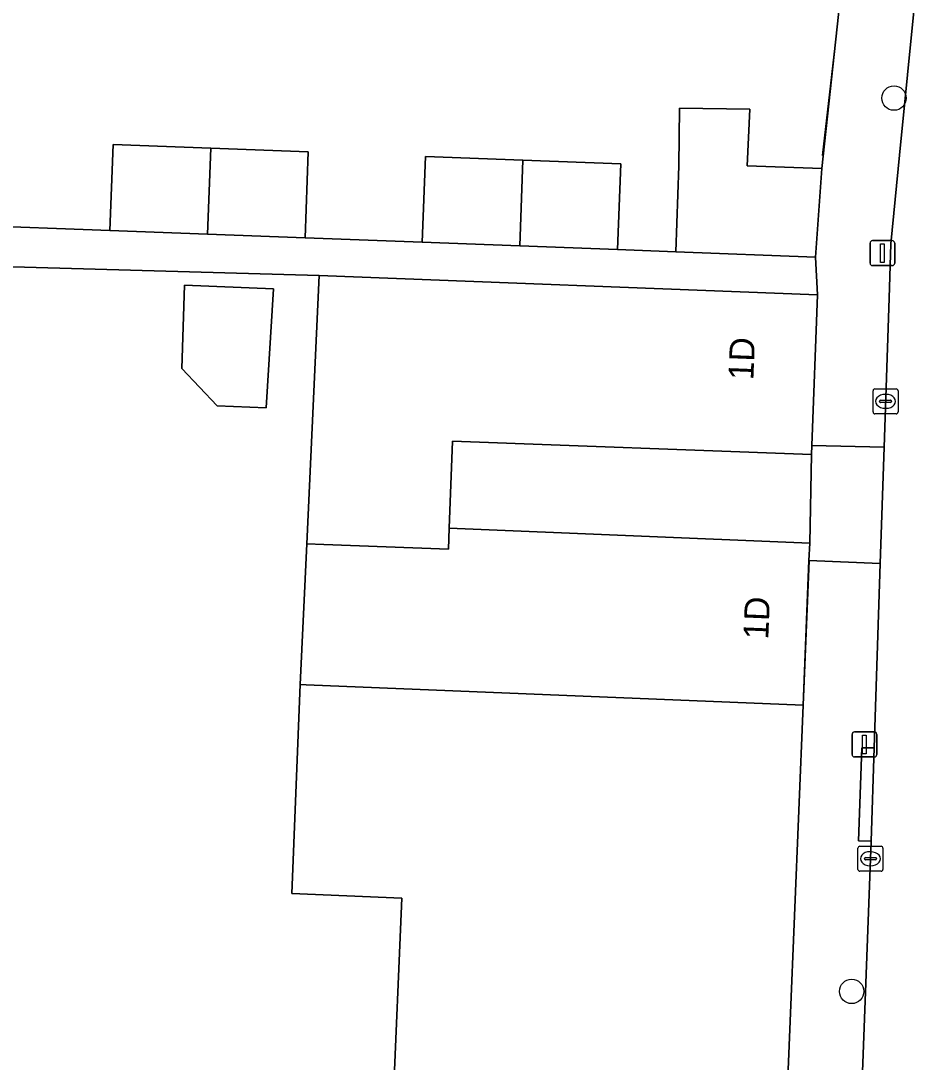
# Model space of a CAD drawing. Extents: x 161354 to 162026, y 386504 to 387460.
# Drawn here: x 161799.02 to 161835.18, y 387219.39 to 387261.11 of the extents above; entities that cross this region are included whole.
import ezdxf

# ---------------------------------------------------------------- set-up
doc = ezdxf.new("R2010")
doc.units = 0
for name, color, linetype in [('IMGEO_Boom', 7, 'Continuous'), ('IMGEO_Erf', 7, 'Continuous'), ('IMGEO_Kolk', 7, 'Continuous'), ('IMGEO_Lichtmast', 7, 'Continuous'), ('IMGEO_Muur', 7, 'Continuous'), ('IMGEO_Pand', 7, 'Continuous'), ('IMGEO_Pand_nummerreeks', 7, 'Continuous'), ('IMGEO_Rijbaan_lokaal_open', 7, 'Continuous'), ('IMGEO_Voetpad_open', 7, 'Continuous')]:
    doc.layers.add(name, color=color, linetype=linetype)

msp = doc.modelspace()

# ---------------------------------------------------------------- linework, layer by layer
at = {"layer": 'IMGEO_Boom'}
for centre in [(161834.014, 387258.012), (161832.317, 387222.221)]:
    msp.add_circle(centre, 0.489, dxfattribs=at)
at = {"layer": 'IMGEO_Erf'}
for points in [[(161793.773, 387275.753), (161793.048, 387256.512), (161797.005, 387256.363), (161796.875, 387252.925), (161802.593, 387252.71), (161802.723, 387256.147), (161806.63, 387256), (161810.54, 387255.853), (161810.41, 387252.416), (161815.107, 387252.239), (161815.236, 387255.676), (161819.143, 387255.529), (161823.063, 387255.382), (161822.934, 387251.944), (161825.266, 387251.856), (161825.395, 387255.294), (161825.415, 387257.613), (161828.231, 387257.572), (161828.131, 387255.302), (161831.124, 387255.189), (161831.841, 387261.851)], [(161810.482, 387240.158), (161810.979, 387250.909), (161798.225, 387251.265)], [(161791.95, 387209.898), (161793.612, 387205.28), (161795.106, 387199.981), (161796.181, 387194.567), (161797.705, 387183.905), (161811.718, 387183.385), (161813.932, 387183.302), (161818.521, 387183.132), (161818.766, 387189.085), (161818.898, 387192.286), (161819.162, 387200.651), (161817.057, 387200.675), (161817.496, 387211.348), (161818.829, 387211.293), (161819.062, 387216.953), (161818.41, 387216.98), (161818.422, 387217.267), (161813.935, 387217.484), (161814.284, 387225.957), (161809.876, 387226.138), (161810.221, 387234.52), (161810.482, 387240.158)]]:
    msp.add_lwpolyline(points, dxfattribs=at)
for points in [[(161805.47, 387247.18), (161805.585, 387250.512), (161809.151, 387250.367), (161808.853, 387245.604), (161806.889, 387245.684)], [(161830.702, 387243.735), (161816.325, 387244.271), (161816.19, 387240.775), (161830.634, 387240.181)]]:
    msp.add_lwpolyline(points, close=True, dxfattribs=at)
at = {"layer": 'IMGEO_Kolk'}
for p, q in [((161833.174, 387245.437), (161833.174, 387246.289)), ((161833.249, 387246.363), (161834.101, 387246.363)), ((161833.662, 387246.143), (161833.687, 387246.143)), ((161834.175, 387246.289), (161834.175, 387245.437)), ((161833.433, 387245.857), (161833.433, 387245.869)), ((161833.871, 387245.82), (161833.473, 387245.82)), ((161833.476, 387245.906), (161833.874, 387245.906)), ((161833.917, 387245.869), (161833.917, 387245.857)), ((161834.101, 387245.363), (161833.249, 387245.363)), ((161833.685, 387245.583), (161833.66, 387245.583)), ((161832.568, 387227.111), (161832.568, 387227.963)), ((161832.643, 387228.037), (161833.495, 387228.037)), ((161833.056, 387227.817), (161833.081, 387227.817)), ((161833.569, 387227.963), (161833.569, 387227.111)), ((161832.827, 387227.531), (161832.827, 387227.543)), ((161833.265, 387227.494), (161832.867, 387227.494)), ((161832.87, 387227.58), (161833.268, 387227.58)), ((161833.311, 387227.543), (161833.311, 387227.531)), ((161833.495, 387227.037), (161832.643, 387227.037)), ((161833.079, 387227.257), (161833.054, 387227.257))]:
    msp.add_line(p, q, dxfattribs=at)
for points in [[(161833.174, 387245.437), (161833.174, 387246.289)], [(161833.249, 387246.363), (161834.101, 387246.363)], [(161834.175, 387246.289), (161834.175, 387245.437)], [(161834.101, 387245.363), (161833.249, 387245.363)], [(161832.568, 387227.111), (161832.568, 387227.963)], [(161832.643, 387228.037), (161833.495, 387228.037)], [(161833.569, 387227.963), (161833.569, 387227.111)], [(161833.495, 387227.037), (161832.643, 387227.037)]]:
    msp.add_lwpolyline(points, dxfattribs=at)
for centre, radius, start, end in [((161833.251, 387246.287), 0.0765, 91.552, 178.448), ((161833.251, 387246.287), 0.0765, 91.552, 178.448), ((161834.099, 387246.287), 0.0765, 1.552, 88.448), ((161834.099, 387246.287), 0.0765, 1.552, 88.448), ((161833.473, 387245.866), 0.0403, 85.8775, 175.7526), ((161833.47, 387245.856), 0.0366, 178.938, 274.7102), ((161833.874, 387245.863), 0.043, 264.8664, 352.4533), ((161833.878, 387245.868), 0.0386, 1.7309, 96.639), ((161833.251, 387245.439), 0.0765, 181.552, 268.448), ((161833.251, 387245.439), 0.0765, 181.552, 268.448), ((161834.099, 387245.439), 0.0765, 271.552, 358.448), ((161834.099, 387245.439), 0.0765, 271.552, 358.448), ((161832.645, 387227.961), 0.0765, 91.552, 178.448), ((161832.645, 387227.961), 0.0765, 91.552, 178.448), ((161833.493, 387227.961), 0.0765, 1.552, 88.448), ((161833.493, 387227.961), 0.0765, 1.552, 88.448), ((161832.867, 387227.54), 0.0403, 85.8775, 175.7526), ((161832.864, 387227.53), 0.0366, 178.938, 274.7102), ((161833.268, 387227.537), 0.043, 264.8664, 352.4533), ((161833.272, 387227.542), 0.0386, 1.7309, 96.639), ((161832.645, 387227.113), 0.0765, 181.552, 268.448), ((161832.645, 387227.113), 0.0765, 181.552, 268.448), ((161833.493, 387227.113), 0.0765, 271.552, 358.448), ((161833.493, 387227.113), 0.0765, 271.552, 358.448)]:
    msp.add_arc(centre, radius, start, end, dxfattribs=at)
for centre, major_axis, ratio, start_param, end_param in [((161833.661, 387245.863), (-0.387, 0.002), 0.722429, 4.712389, 7.853982), ((161833.686, 387245.863), (-0.39, 0.002), 0.717154, 1.570796, 4.712389), ((161833.055, 387227.537), (-0.387, 0.002), 0.722429, 4.712389, 7.853982), ((161833.08, 387227.537), (-0.39, 0.002), 0.717154, 1.570796, 4.712389)]:
    msp.add_ellipse(centre, major_axis=major_axis, ratio=ratio, start_param=start_param, end_param=end_param, dxfattribs=at)
at = {"layer": 'IMGEO_Lichtmast'}
for p, q in [((161833.052, 387251.402), (161833.052, 387252.202)), ((161833.052, 387252.202), (161833.052, 387251.402)), ((161833.152, 387252.302), (161833.942, 387252.302)), ((161833.942, 387252.302), (161833.152, 387252.302)), ((161834.042, 387252.202), (161834.042, 387251.402)), ((161834.042, 387251.402), (161834.042, 387252.202)), ((161833.942, 387251.302), (161833.152, 387251.302)), ((161833.152, 387251.302), (161833.942, 387251.302)), ((161832.332, 387231.718), (161832.332, 387232.518)), ((161832.332, 387232.518), (161832.332, 387231.718)), ((161832.432, 387232.618), (161833.222, 387232.618)), ((161833.222, 387232.618), (161832.432, 387232.618)), ((161833.322, 387232.518), (161833.322, 387231.718)), ((161833.322, 387231.718), (161833.322, 387232.518)), ((161833.222, 387231.618), (161832.432, 387231.618)), ((161832.432, 387231.618), (161833.222, 387231.618))]:
    msp.add_line(p, q, dxfattribs=at)
for points in [[(161833.472, 387252.177), (161833.622, 387252.177), (161833.622, 387251.427), (161833.472, 387251.427), (161833.472, 387252.177)], [(161832.752, 387232.493), (161832.902, 387232.493), (161832.902, 387231.743), (161832.752, 387231.743), (161832.752, 387232.493)]]:
    msp.add_lwpolyline(points, dxfattribs=at)
for centre, start, end in [((161833.152, 387252.202), 90, 180), ((161833.152, 387252.202), 90, 180), ((161833.942, 387252.202), 0, 90), ((161833.942, 387252.202), 360, 90), ((161833.152, 387251.402), 180, 270), ((161833.152, 387251.402), 180, 270), ((161833.942, 387251.402), 270, 0), ((161833.942, 387251.402), 270, 0), ((161832.432, 387232.518), 90, 180), ((161832.432, 387232.518), 90, 180), ((161833.222, 387232.518), 0, 90), ((161833.222, 387232.518), 360, 90), ((161832.432, 387231.718), 180, 270), ((161832.432, 387231.718), 180, 270), ((161833.222, 387231.718), 270, 0), ((161833.222, 387231.718), 270, 0)]:
    msp.add_arc(centre, 0.1, start, end, dxfattribs=at)
at = {"layer": 'IMGEO_Muur'}
for points in [[(161831.841, 387261.851), (161831.138, 387255.71)], [(161830.607, 387239.481), (161830.367, 387233.691)]]:
    msp.add_lwpolyline(points, dxfattribs=at)
at = {"layer": 'IMGEO_Pand'}
for points in [[(161831.124, 387255.189), (161828.131, 387255.302), (161828.231, 387257.572), (161825.415, 387257.613), (161825.395, 387255.294), (161825.266, 387251.856), (161830.871, 387251.645)], [(161806.63, 387256), (161802.723, 387256.147), (161802.593, 387252.71), (161806.501, 387252.563)], [(161806.63, 387256), (161806.501, 387252.563), (161810.41, 387252.416), (161810.54, 387255.853)], [(161819.143, 387255.529), (161815.236, 387255.676), (161815.107, 387252.239), (161819.014, 387252.092)], [(161819.143, 387255.529), (161819.014, 387252.092), (161822.934, 387251.944), (161823.063, 387255.382)], [(161830.941, 387250.129), (161810.979, 387250.909), (161810.482, 387240.158), (161811.162, 387240.131), (161816.158, 387239.938), (161816.19, 387240.775), (161816.325, 387244.271), (161830.702, 387243.735), (161830.715, 387244.09)], [(161809.151, 387250.367), (161805.585, 387250.512), (161805.47, 387247.18), (161806.889, 387245.684), (161808.853, 387245.604)], [(161830.605, 387239.481), (161830.634, 387240.181), (161816.19, 387240.775), (161816.158, 387239.938), (161811.162, 387240.131), (161810.482, 387240.158), (161810.221, 387234.52), (161810.46, 387234.51), (161830.367, 387233.691)], [(161830.367, 387233.691), (161810.46, 387234.51), (161810.221, 387234.52), (161809.876, 387226.138), (161814.284, 387225.957), (161813.935, 387217.484), (161818.422, 387217.267), (161829.673, 387216.805)]]:
    msp.add_lwpolyline(points, close=True, dxfattribs=at)
at = {"layer": 'IMGEO_Rijbaan_lokaal_open'}
msp.add_lwpolyline([(161835.182, 387265.26), (161834.235, 387255.729), (161833.892, 387252.167), (161833.813, 387250), (161833.616, 387244.032), (161833.461, 387239.362), (161833.217, 387231.975), (161833.093, 387228.243), (161832.684, 387217.217)], dxfattribs=at)
at = {"layer": 'IMGEO_Voetpad_open'}
for points in [[(161806.501, 387252.563), (161802.593, 387252.71), (161796.875, 387252.925), (161792.919, 387253.074), (161793.048, 387256.512), (161793.773, 387275.753), (161792.286, 387275.807), (161792.247, 387274.659), (161792.136, 387271.398), (161791.634, 387258.907), (161791.498, 387255.64), (161791.343, 387251.915), (161791.7, 387251.903), (161791.686, 387251.489), (161798.225, 387251.265), (161810.979, 387250.909), (161830.941, 387250.129), (161830.871, 387251.645), (161825.266, 387251.856), (161822.934, 387251.944), (161819.014, 387252.092), (161815.107, 387252.239), (161810.41, 387252.416)], [(161833.616, 387244.032), (161830.715, 387244.09), (161830.702, 387243.735), (161830.634, 387240.181), (161830.605, 387239.481), (161833.461, 387239.362)], [(161833.093, 387228.243), (161832.594, 387228.254), (161832.718, 387231.986), (161833.217, 387231.975), (161833.461, 387239.362), (161830.605, 387239.481), (161830.367, 387233.691), (161829.673, 387216.805), (161829.492, 387212.403), (161829.379, 387209.698), (161832.374, 387209.565), (161832.531, 387213.45), (161832.032, 387213.465), (161832.185, 387217.232), (161832.684, 387217.217)], [(161833.093, 387228.243), (161833.217, 387231.975), (161832.718, 387231.986), (161832.594, 387228.254)]]:
    msp.add_lwpolyline(points, close=True, dxfattribs=at)
msp.add_lwpolyline([(161831.841, 387261.851), (161831.124, 387255.189), (161830.871, 387251.645), (161830.941, 387250.129), (161830.715, 387244.09), (161833.616, 387244.032), (161833.813, 387250), (161833.892, 387252.167), (161834.235, 387255.729), (161835.182, 387265.26)], dxfattribs=at)

# ---------------------------------------------------------------- texts
at = {"layer": 'IMGEO_Pand_nummerreeks'}
for rotation, p in [(87.7886, (161828.376, 387246.701)), (87.6454, (161828.973, 387236.31))]:
    msp.add_text('1D', height=1, rotation=rotation, dxfattribs=at).set_placement(p)

doc.saveas('drawing.dxf')
